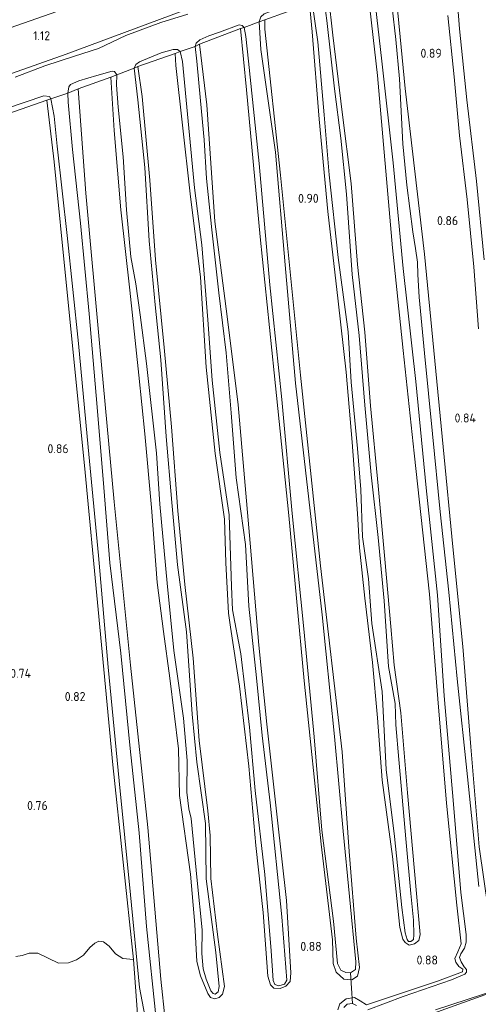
# Model space of a CAD drawing. Extents: x 126429 to 133038, y 413091 to 414846.
# Tile 280 of 304: x 132293 to 132385, y 413490 to 413687. Entities that reach past the tile are written whole.
import ezdxf
from ezdxf.enums import TextEntityAlignment as Align

# ---------------------------------------------------------------- set-up
doc = ezdxf.new("R2010")
doc.units = 0
for name, color, linetype, lineweight in [('B-ME-GR-GRAS-GV', 60, 'Continuous', 13), ('B-ME-GR-MOERAS-GV', 120, 'Continuous', 13), ('B-ME-GW-TALUD_TEEN-G', 90, 'Continuous', 18), ('B-ME-IE-TERREINAFSCHEIDING_KUNSTMATIG_HEKWERK-G', 20, 'IE-TERREINAFSCHEIDING-KUNSTMATIG', 18), ('B-ME-KW-KUNSTWERK_DUIKER-G', 170, 'Continuous', 18), ('B-ME-OG-HOOGTEPUNT-S', 7, 'Continuous', 25), ('B-ME-OG-WATER_SLOOT-G', 120, 'Continuous', 18), ('B-ME-OG-WATER_SLOOT-GV', 120, 'Continuous', 18)]:
    doc.layers.add(name, color=color, linetype=linetype, lineweight=lineweight)
doc.styles.add('NLCS-ISO-ANNOTATIVE-T18', font='NLCS-ISO.ttf', dxfattribs={"height": 1.8})
doc.linetypes.add('IE-TERREINAFSCHEIDING-KUNSTMATIG', pattern='A,4,[82,NLCS.SHX,S=0.75,R=90,X=0,Y=0],4,-2', length=10)

# ---------------------------------------------------------------- blocks, each defined once
blk = doc.blocks.new('SAL-HOOGTELABEL-SO')
at = {"color": 0, "linetype": 'ByBlock', "lineweight": -2, "style": 'NLCS-ISO-ANNOTATIVE-T18'}
blk.add_attdef('HOOGTE', text='', height=1.8, dxfattribs=at).set_placement((2.79, 0), align=Align.RIGHT)

msp = doc.modelspace()

# ---------------------------------------------------------------- linework, layer by layer
at = {"layer": 'B-ME-GR-GRAS-GV'}
for points in [[(132285.29, 413689.623, 2.162), (132310.804, 413699.502, 2.174), (132337.913, 413709.873, 2.113), (132355.609, 413716.606, 1.922), (132362.828, 413719.694, 1.943), (132369.964, 413721.682, 2.072), (132394.358, 413732.216, 2.231), (132419.466, 413743.588, 2.273), (132419.171, 413733.41, 1.164), (132401.742, 413726.449, 1.214), (132382.725, 413719.04, 1.3), (132358.182, 413709.838, 1.053), (132334.593, 413700.735, 1.095), (132308.426, 413691.075, 1.257), (132285.727, 413683.116, 1.249)], [(132385.872, 413638.61, 0.77), (132384.325, 413654.304, 0.77), (132382.41, 413670.552, 0.77), (132380.919, 413684.745, 0.846), (132379.787, 413699.352, 0.846)], [(132384.852, 413521.393, 0.761), (132383.22, 413541.382, 0.792), (132381.588, 413561.372, 0.823), (132379.619, 413581.325, 0.807), (132377.65, 413601.279, 0.79), (132373.923, 413639.74, 0.807), (132370.047, 413672.836, 0.803), (132367.839, 413696.243, 0.77)], [(132367.839, 413696.243, 0.77), (132370.047, 413672.836, 0.803), (132373.923, 413639.74, 0.807), (132377.65, 413601.279, 0.79), (132379.619, 413581.325, 0.807), (132381.588, 413561.372, 0.823), (132383.22, 413541.382, 0.792), (132384.852, 413521.393, 0.761)], [(132362.445, 413694.203, 0.766), (132364.574, 413675.412, 0.815), (132367.54, 413640.986, 0.827), (132369.708, 413620.495, 0.796), (132371.875, 413600.003, 0.765), (132374.931, 413571.85, 0.799), (132376.642, 413550.973, 0.813), (132378.353, 413530.095, 0.827), (132380.406, 413509.755, 0.819), (132381.275, 413502.026, 0.733), (132380.592, 413500.436, 0.758), (132380.04, 413499.104, 0.758), (132380.206, 413498.338, 0.733), (132380.803, 413497.494, 0.783), (132381.599, 413496.942, 0.858), (132381.547, 413496.456, 0.827), (132376.545, 413494.569, 0.911), (132362.315, 413489.815, 0.799), (132361.057, 413490.652, 0.657), (132359.965, 413491.288, 0.615), (132358.3, 413491.019, 0.587), (132357.039, 413490.055, 0.744), (132356.647, 413488.866, 0.824)], [(132356.647, 413488.866, 0.824), (132357.039, 413490.055, 0.744), (132358.3, 413491.019, 0.587), (132359.965, 413491.288, 0.615), (132361.057, 413490.652, 0.657), (132362.315, 413489.815, 0.799), (132376.545, 413494.569, 0.911), (132381.547, 413496.456, 0.827), (132381.599, 413496.942, 0.858), (132380.803, 413497.494, 0.783), (132380.206, 413498.338, 0.733), (132380.04, 413499.104, 0.758), (132380.592, 413500.436, 0.758), (132381.275, 413502.026, 0.733), (132380.406, 413509.755, 0.819), (132378.353, 413530.095, 0.827), (132376.642, 413550.973, 0.813), (132374.931, 413571.85, 0.799), (132371.875, 413600.003, 0.765), (132369.708, 413620.495, 0.796), (132367.54, 413640.986, 0.827), (132364.574, 413675.412, 0.815), (132362.445, 413694.203, 0.766)], [(132285.727, 413683.116, 1.249), (132308.426, 413691.075, 1.257)], [(132322.097, 413486.823, 0.961), (132321.244, 413494.987, 0.839), (132318.64, 413525.247, 0.782), (132315.173, 413557.662, 0.782), (132311.875, 413590.264, 0.799), (132309.058, 413621.229, 0.823), (132306.215, 413651.939, 0.835), (132304.715, 413672.753, 0.843), (132311.257, 413675.129, 0.827), (132311.926, 413664.472, 0.901), (132313.198, 413648.605, 0.938), (132315.007, 413632.537, 0.876), (132316.799, 413615.616, 0.851), (132318.041, 413603.897, 0.801), (132319.366, 413589.149, 0.813), (132320.527, 413574.153, 0.826), (132321.789, 413564.416, 0.888), (132323.024, 413555.088, 0.738), (132324.762, 413540.957, 0.801), (132324.963, 413531.624, 0.813), (132327.133, 413515.925, 0.851), (132328.047, 413505.909, 0.838), (132328.458, 413498.501, 0.813), (132329.161, 413495.651, 0.838), (132330.6, 413492.137, 0.838), (132331.14, 413491.294, 0.838), (132332.033, 413491.013, 0.863), (132332.916, 413491.291, 0.876), (132333.579, 413491.971, 0.851), (132333.93, 413493.489, 0.801), (132332.57, 413503.912, 0.863), (132331.214, 413515.098, 0.826), (132331.088, 413523.627, 0.851), (132330.601, 413528.579, 0.851), (132328.92, 413542.651, 0.863), (132327.709, 413559.06, 0.813), (132326.03, 413573.781, 0.913), (132324.659, 413588.508, 0.901), (132323.353, 413605.237, 0.901), (132321.904, 413621.138, 0.863), (132320.147, 413638.639, 0.888), (132319.017, 413654.522, 0.826), (132317.506, 413671.266, 0.876), (132316.654, 413677.227, 0.863), (132324.109, 413679.831, 0.865), (132324.24, 413677.415, 0.853), (132325.58, 413665.49, 0.865), (132327.063, 413651.775, 0.815), (132329.147, 413635.189, 0.815), (132330.312, 413617.153, 0.84), (132332.12, 413599.958, 0.828), (132333.981, 413586.815, 0.79), (132334.251, 413578.1, 0.803), (132334.742, 413568.026, 0.89), (132335.161, 413565.239, 0.853), (132336.983, 413553.485, 0.865), (132338.852, 413537.53, 0.815), (132340.233, 413521.653, 0.765), (132341.657, 413508.303, 0.828), (132342.649, 413495.566, 0.853), (132343.147, 413493.802, 0.815), (132343.85, 413493.149, 0.853), (132345.068, 413493.135, 0.903), (132346.228, 413493.6, 0.928), (132347.056, 413494.527, 0.915), (132347.206, 413496.231, 0.853), (132346.374, 413510.65, 0.765), (132344.463, 413527.29, 0.815), (132342.411, 413545.89, 0.828), (132340.834, 413561.646, 0.828), (132339.07, 413582.016, 0.79), (132336.664, 413609.629, 0.803), (132334.523, 413627.287, 0.79), (132332.047, 413646.248, 0.815), (132330.437, 413669.565, 0.79), (132328.992, 413681.664, 0.943), (132337.136, 413684.825, 0.892), (132338.375, 413672.535, 0.839), (132341.062, 413643.245, 0.827), (132343.892, 413616.065, 0.843), (132346.802, 413587.56, 0.823), (132349.889, 413554.566, 0.815), (132353.261, 413521.925, 0.684), (132355.535, 413502.85, 0.687), (132355.664, 413498.113, 0.717), (132356.298, 413496.379, 0.705), (132357.797, 413494.969, 0.743), (132359.415, 413494.846, 0.656), (132360.517, 413495.54, 0.655), (132360.916, 413497.277, 0.626), (132360.315, 413503.155, 0.658), (132358.883, 413520.433, 0.658), (132357.456, 413540.379, 0.74), (132353.147, 413577.543, 0.695), (132349.149, 413615.564, 0.787), (132347.167, 413635.549, 0.79), (132345.185, 413655.533, 0.794), (132342.014, 413684.704, 0.806), (132342.008, 413686.56, 0.831), (132350.946, 413689.759, 0.851), (132351.475, 413684.124, 0.964), (132352.869, 413666.733, 0.739), (132354.639, 413648.252, 0.801), (132356.706, 413630.392, 0.789), (132358.316, 413616.172, 0.801), (132359.454, 413602.236, 0.776), (132360.528, 413587.96, 0.826), (132360.918, 413581.132, 0.726), (132362.024, 413571.068, 0.801), (132363.549, 413558.216, 0.839), (132364.52, 413547.13, 0.901), (132365.508, 413534.7, 0.776), (132367.53, 413519.492, 0.739), (132368.981, 413505.311, 0.726), (132369.591, 413502.952, 0.714), (132370.089, 413502.259, 0.726), (132370.852, 413501.776, 0.726), (132371.94, 413502.037, 0.726), (132372.795, 413502.668, 0.726), (132373.084, 413503.903, 0.739), (132371.941, 413516.541, 0.814), (132370.521, 413532.202, 0.814), (132369.221, 413548.145, 0.826), (132367.91, 413557.691, 0.801), (132367.209, 413565.413, 0.826), (132366.026, 413578.849, 0.801), (132364.698, 413593.484, 0.826), (132363.16, 413609.455, 0.789), (132362.027, 413624.153, 0.814), (132360.539, 413637.699, 0.776), (132359.267, 413653.88, 0.776), (132357.463, 413668.092, 0.839), (132355.639, 413683.477, 0.901), (132354.761, 413691.245, 0.863)], [(132354.761, 413691.245, 0.863), (132355.639, 413683.477, 0.901), (132357.463, 413668.092, 0.839), (132359.267, 413653.88, 0.776), (132360.539, 413637.699, 0.776), (132362.027, 413624.153, 0.814), (132363.16, 413609.455, 0.789), (132364.698, 413593.484, 0.826), (132366.026, 413578.849, 0.801), (132367.209, 413565.413, 0.826), (132367.91, 413557.691, 0.801), (132369.221, 413548.145, 0.826), (132370.521, 413532.202, 0.814), (132371.941, 413516.541, 0.814), (132373.084, 413503.903, 0.739), (132372.795, 413502.668, 0.726), (132371.94, 413502.037, 0.726), (132370.852, 413501.776, 0.726), (132370.089, 413502.259, 0.726), (132369.591, 413502.952, 0.714), (132368.981, 413505.311, 0.726), (132367.53, 413519.492, 0.739), (132365.508, 413534.7, 0.776), (132364.52, 413547.13, 0.901), (132363.549, 413558.216, 0.839), (132362.024, 413571.068, 0.801), (132360.918, 413581.132, 0.726), (132360.528, 413587.96, 0.826), (132359.454, 413602.236, 0.776), (132358.316, 413616.172, 0.801), (132356.706, 413630.392, 0.789), (132354.639, 413648.252, 0.801), (132352.869, 413666.733, 0.739), (132351.475, 413684.124, 0.964), (132350.946, 413689.759, 0.851)], [(132351.506, 413689.942, 0.563), (132352.615, 413682.132, 0.563), (132353.887, 413667.555, 0.563), (132354.851, 413655.592, 0.563), (132356.674, 413639.08, 0.563), (132358.715, 413624.248, 0.563), (132359.309, 413614.194, 0.563), (132360.529, 413600.917, 0.563), (132361.233, 413592.773, 0.563), (132361.567, 413583.328, 0.563), (132362.776, 413574.89, 0.563), (132363.418, 413565.985, 0.563), (132365.497, 413552.438, 0.563), (132366.259, 413536.86, 0.563), (132367.978, 413523.48, 0.563), (132369.383, 413509.277, 0.563), (132370.072, 413504.196, 0.563), (132370.454, 413502.913, 0.563), (132370.741, 413502.485, 0.563), (132371.219, 413502.487, 0.563), (132371.718, 413502.92, 0.563), (132371.84, 413503.851, 0.563), (132371.776, 413506.721, 0.563), (132371.241, 413512.072, 0.563), (132370.308, 413522.247, 0.563), (132368.806, 413538.855, 0.563), (132368.224, 413545.732, 0.563), (132368.087, 413550.004, 0.563), (132366.753, 413557.398, 0.563), (132365.859, 413570.521, 0.563), (132364.672, 413583.194, 0.563), (132363.253, 413595.702, 0.563), (132362.023, 413609.594, 0.563), (132360.863, 413623.519, 0.563), (132359.493, 413635.684, 0.563), (132358.343, 413651.727, 0.563), (132357.227, 413662.942, 0.563), (132355.967, 413672.736, 0.563), (132354.414, 413686.419, 0.563), (132353.838, 413690.906, 0.563)], [(132363.903, 413691.734, 0.563), (132365.383, 413678.29, 0.563), (132367.698, 413657.972, 0.563), (132369.674, 413636.908, 0.563), (132372.189, 413614.349, 0.563), (132374.308, 413593.07, 0.563), (132376.53, 413571.671, 0.563), (132377.879, 413551.576, 0.563), (132379.774, 413529.921, 0.563), (132381.214, 413512.249, 0.563), (132382.254, 413503.882, 0.563), (132382.267, 413502.367, 0.563), (132381.922, 413501.134, 0.563), (132381.204, 413500.033, 0.563), (132380.948, 413499.265, 0.563), (132381.261, 413498.427, 0.563), (132381.866, 413497.446, 0.563), (132382.344, 413496.912, 0.563), (132382.332, 413496.343, 0.563), (132382.005, 413495.963, 0.563), (132379.375, 413494.858, 0.563), (132369.672, 413491.501, 0.563), (132362.591, 413488.851, 0.563)], [(132384.784, 413513.466, 0.563), (132382.54, 413535.373, 0.563), (132380.468, 413554.955, 0.563), (132378.777, 413572.264, 0.563), (132377.101, 413588.299, 0.563), (132375.574, 413603.861, 0.563), (132373.922, 413619.962, 0.563), (132372.906, 413631.189, 0.563), (132372.629, 413635.722, 0.563), (132372.563, 413638.139, 0.563), (132372.174, 413640.872, 0.563), (132371.622, 413644.214, 0.563), (132370.43, 413653.511, 0.563), (132369.642, 413661.798, 0.563), (132368.959, 413674.797, 0.563), (132368.236, 413682.601, 0.563), (132367.497, 413689.016, 0.563)], [(132325.635, 413688.342, 0.872), (132302.283, 413679.719, 0.884), (132280.381, 413671.964, 0.888)], [(132280.381, 413671.964, 0.888), (132302.283, 413679.719, 0.884), (132325.635, 413688.342, 0.872)], [(132326.613, 413687.693, 0.563), (132321.238, 413686.02, 0.563), (132314.204, 413683.392, 0.563), (132308.752, 413680.81, 0.563), (132303.984, 413679.283, 0.563), (132298.023, 413677.361, 0.563), (132292.135, 413675.107, 0.563)], [(132378.584, 413687.383, 0.821), (132379.9, 413675.157, 0.821), (132380.974, 413663.44, 0.795), (132382.462, 413650.636, 0.846), (132383.785, 413637.232, 0.795), (132384.748, 413624.872, 0.77)], [(132320.289, 413487.004, 0.563), (132318.37, 413505.514, 0.563), (132316.91, 413524.214, 0.563), (132315.065, 413541.023, 0.563), (132313.236, 413560.099, 0.563), (132311.056, 413578.113, 0.563), (132309.859, 413593.184, 0.563), (132308.502, 413609.22, 0.563), (132306.899, 413627.846, 0.563), (132305.147, 413645.947, 0.563), (132303.576, 413660.645, 0.563), (132302.701, 413670.118, 0.563), (132302.621, 413671.912, 0.563), (132304.715, 413672.753, 0.843), (132306.215, 413651.939, 0.835), (132309.058, 413621.229, 0.823), (132311.875, 413590.264, 0.799), (132315.173, 413557.662, 0.782), (132318.64, 413525.247, 0.782), (132321.244, 413494.987, 0.839), (132322.097, 413486.823, 0.961)], [(132316.743, 413485.248, 0.88), (132315.741, 413498.875, 0.769), (132311.66, 413537.795, 0.758), (132308.731, 413568.77, 0.742), (132305.97, 413597.57, 0.754), (132302.337, 413633.455, 0.742), (132299.929, 413658.213, 0.774), (132298.454, 413670.505, 0.811), (132299.256, 413670.781, 0.563), (132299.919, 413667.321, 0.563), (132300.479, 413661.302, 0.563), (132302.493, 413643.496, 0.563), (132304.748, 413621.932, 0.563), (132306.7, 413601.206, 0.563), (132308.798, 413579.594, 0.563), (132310.73, 413557.303, 0.563), (132312.913, 413534.561, 0.563), (132315.197, 413511.783, 0.563), (132316.944, 413493.324, 0.563), (132319.036, 413482.435, 0.563)], [(132292.256, 413499.466, 0.757), (132293.49, 413499.713, 0.794), (132294.935, 413500.172, 0.807), (132296.654, 413500.169, 0.844), (132300.744, 413498.193, 0.857), (132302.749, 413498.241, 0.744), (132304.344, 413498.856, 0.744), (132305.786, 413499.736, 0.794), (132307.06, 413501.269, 0.844), (132308.023, 413502.147, 0.819), (132308.817, 413502.552, 0.819), (132309.793, 413502.394, 0.807), (132310.925, 413501.551, 0.819), (132312.156, 413500.022, 0.757), (132313.639, 413499.091, 0.794), (132315.741, 413498.875, 0.769), (132316.743, 413485.248, 0.88)], [(132376.151, 413488.828, 0.563), (132388.82, 413492.998, 0.563), (132399.907, 413497.237, 0.563), (132410.415, 413501.51, 0.563), (132410.404, 413501.078, 0.79), (132399.001, 413496.479, 0.79), (132376.568, 413488.411, 0.823)], [(132376.568, 413488.411, 0.823), (132399.001, 413496.479, 0.79), (132410.404, 413501.078, 0.79), (132410.041, 413491.47, 1.334), (132398.702, 413487.327, 1.367)], [(132360.368, 413489.741, 0.563), (132359.544, 413490.112, 0.563), (132358.494, 413489.952, 0.563), (132357.808, 413489.317, 0.563)]]:
    msp.add_polyline3d(points, dxfattribs=at)
for points in [[(132342.008, 413686.56, 0.831), (132340.864, 413686.128, 0.563), (132341.226, 413687.143, 0.563), (132341.886, 413687.768, 0.563), (132344.567, 413688.766, 0.563), (132350.456, 413690.902, 0.563), (132351.048, 413690.902, 0.563), (132351.506, 413689.942, 0.563), (132350.946, 413689.759, 0.851)], [(132328.992, 413681.664, 0.943), (132328.062, 413681.253, 0.563), (132328.28, 413681.863, 0.563), (132329.01, 413682.555, 0.563), (132330.851, 413683.333, 0.563), (132332.989, 413684.096, 0.563), (132336.905, 413685.522, 0.563), (132337.495, 413685.408, 0.563), (132337.881, 413685.002, 0.563), (132337.136, 413684.825, 0.892)], [(132360.916, 413497.277, 0.626), (132360.517, 413495.54, 0.655), (132359.415, 413494.846, 0.656), (132357.797, 413494.969, 0.743), (132356.298, 413496.379, 0.705), (132355.664, 413498.113, 0.717), (132355.535, 413502.85, 0.687), (132353.261, 413521.925, 0.684), (132349.889, 413554.566, 0.815), (132346.802, 413587.56, 0.823), (132343.892, 413616.065, 0.843), (132341.062, 413643.245, 0.827), (132338.375, 413672.535, 0.839), (132337.136, 413684.825, 0.892), (132337.881, 413685.002, 0.563), (132338.203, 413683.248, 0.563), (132338.785, 413678.276, 0.563), (132340.86, 413657.864, 0.563), (132343.037, 413633.659, 0.563), (132345.435, 413610.698, 0.563), (132347.456, 413587.97, 0.563), (132349.828, 413564.945, 0.563), (132351.892, 413543.346, 0.563), (132353.442, 413524.732, 0.563), (132355.783, 413506.577, 0.563), (132356.571, 413498.127, 0.563), (132357.246, 413496.765, 0.563), (132358.242, 413496.313, 0.563), (132359.164, 413496.254, 0.563), (132360.134, 413496.921, 0.563), (132360.193, 413498.411, 0.563), (132357.675, 413524.494, 0.563), (132355.983, 413543.41, 0.563), (132354.189, 413560.475, 0.563), (132353.478, 413567.742, 0.563), (132350.807, 413590.802, 0.563), (132348.139, 413613.959, 0.563), (132346.083, 413637.642, 0.563), (132344.158, 413660.129, 0.563), (132341.251, 413680.631, 0.563), (132340.864, 413686.128, 0.563), (132342.008, 413686.56, 0.831), (132342.014, 413684.704, 0.806), (132345.185, 413655.533, 0.794), (132347.167, 413635.549, 0.79), (132349.149, 413615.564, 0.787), (132353.147, 413577.543, 0.695), (132357.456, 413540.379, 0.74), (132358.883, 413520.433, 0.658), (132360.315, 413503.155, 0.658)], [(132347.056, 413494.527, 0.915), (132346.228, 413493.6, 0.928), (132345.068, 413493.135, 0.903), (132343.85, 413493.149, 0.853), (132343.147, 413493.802, 0.815), (132342.649, 413495.566, 0.853), (132341.657, 413508.303, 0.828), (132340.233, 413521.653, 0.765), (132338.852, 413537.53, 0.815), (132336.983, 413553.485, 0.865), (132335.161, 413565.239, 0.853), (132334.742, 413568.026, 0.89), (132334.251, 413578.1, 0.803), (132333.981, 413586.815, 0.79), (132332.12, 413599.958, 0.828), (132330.312, 413617.153, 0.84), (132329.147, 413635.189, 0.815), (132327.063, 413651.775, 0.815), (132325.58, 413665.49, 0.865), (132324.24, 413677.415, 0.853), (132324.109, 413679.831, 0.865), (132325.114, 413680.223, 0.563), (132325.586, 413678.234, 0.563), (132327.93, 413653.013, 0.563), (132329.43, 413641.642, 0.563), (132330.658, 413626.622, 0.563), (132331.507, 413614.605, 0.563), (132333.02, 413600.114, 0.563), (132334.919, 413587.722, 0.563), (132335.389, 413573.413, 0.563), (132335.574, 413568.741, 0.563), (132337.219, 413559.917, 0.563), (132338.945, 413545.274, 0.563), (132340.065, 413532.625, 0.563), (132342.02, 413515.894, 0.563), (132343.312, 413500.622, 0.563), (132343.698, 413494.694, 0.563), (132344.045, 413493.901, 0.563), (132344.814, 413493.646, 0.563), (132345.925, 413493.975, 0.563), (132346.443, 413494.784, 0.563), (132345.425, 413507.397, 0.563), (132343.084, 413530.157, 0.563), (132341.505, 413543.658, 0.563), (132340.361, 413555.169, 0.563), (132338.855, 413569.466, 0.563), (132338.126, 413581.766, 0.563), (132336.28, 413595.056, 0.563), (132335.271, 413608.068, 0.563), (132334.296, 413620.054, 0.563), (132332.81, 413632.05, 0.563), (132331.415, 413644.626, 0.563), (132330.392, 413654.871, 0.563), (132329.885, 413662.6, 0.563), (132329.175, 413670.402, 0.563), (132328.397, 413678.286, 0.563), (132328.062, 413681.253, 0.563), (132328.992, 413681.664, 0.943), (132330.437, 413669.565, 0.79), (132332.047, 413646.248, 0.815), (132334.523, 413627.287, 0.79), (132336.664, 413609.629, 0.803), (132339.07, 413582.016, 0.79), (132340.834, 413561.646, 0.828), (132342.411, 413545.89, 0.828), (132344.463, 413527.29, 0.815), (132346.374, 413510.65, 0.765), (132347.206, 413496.231, 0.853)], [(132316.654, 413677.227, 0.863), (132315.883, 413676.904, 0.563), (132316.206, 413677.649, 0.563), (132316.946, 413678.168, 0.563), (132321.287, 413679.943, 0.563), (132323.703, 413680.608, 0.563), (132324.592, 413680.635, 0.563), (132325.114, 413680.223, 0.563), (132324.109, 413679.831, 0.865)], [(132333.93, 413493.489, 0.801), (132333.579, 413491.971, 0.851), (132332.916, 413491.291, 0.876), (132332.033, 413491.013, 0.863), (132331.14, 413491.294, 0.838), (132330.6, 413492.137, 0.838), (132329.161, 413495.651, 0.838), (132328.458, 413498.501, 0.813), (132328.047, 413505.909, 0.838), (132327.133, 413515.925, 0.851), (132324.963, 413531.624, 0.813), (132324.762, 413540.957, 0.801), (132323.024, 413555.088, 0.738), (132321.789, 413564.416, 0.888), (132320.527, 413574.153, 0.826), (132319.366, 413589.149, 0.813), (132318.041, 413603.897, 0.801), (132316.799, 413615.616, 0.851), (132315.007, 413632.537, 0.876), (132313.198, 413648.605, 0.938), (132311.926, 413664.472, 0.901), (132311.257, 413675.129, 0.827), (132312.462, 413675.565, 0.563), (132312.382, 413673.557, 0.563), (132312.731, 413669.076, 0.563), (132313.693, 413659.196, 0.563), (132314.388, 413648.574, 0.563), (132315.202, 413639.244, 0.563), (132316.237, 413633.848, 0.563), (132317.107, 413627.614, 0.563), (132318.38, 413617.91, 0.563), (132320.355, 413600.006, 0.563), (132321.027, 413589.848, 0.563), (132322.479, 413574.061, 0.563), (132323.832, 413560.621, 0.563), (132325.753, 413547.113, 0.563), (132326.481, 413538.658, 0.563), (132326.459, 413532.284, 0.563), (132326.821, 413528.963, 0.563), (132327.281, 413527.041, 0.563), (132328.497, 413514.662, 0.563), (132329.518, 413504.839, 0.563), (132329.428, 413500.093, 0.563), (132329.693, 413497.037, 0.563), (132330.263, 413494.941, 0.563), (132331.227, 413492.61, 0.563), (132331.683, 413492.122, 0.563), (132332.079, 413491.999, 0.563), (132332.703, 413492.407, 0.563), (132332.908, 413493.519, 0.563), (132332.21, 413500.285, 0.563), (132330.291, 413514.977, 0.563), (132330.185, 413526.022, 0.563), (132328.431, 413538.287, 0.563), (132327.523, 413547.865, 0.563), (132326.381, 413564.305, 0.563), (132324.572, 413577.698, 0.563), (132323.459, 413590.154, 0.563), (132322.272, 413603.362, 0.563), (132321.234, 413618.638, 0.563), (132320.114, 413629.625, 0.563), (132318.918, 413642.436, 0.563), (132318.034, 413657.083, 0.563), (132316.614, 413670.604, 0.563), (132315.883, 413676.904, 0.563), (132316.654, 413677.227, 0.863), (132317.506, 413671.266, 0.876), (132319.017, 413654.522, 0.826), (132320.147, 413638.639, 0.888), (132321.904, 413621.138, 0.863), (132323.353, 413605.237, 0.901), (132324.659, 413588.508, 0.901), (132326.03, 413573.781, 0.913), (132327.709, 413559.06, 0.813), (132328.92, 413542.651, 0.863), (132330.601, 413528.579, 0.851), (132331.088, 413523.627, 0.851), (132331.214, 413515.098, 0.826), (132332.57, 413503.912, 0.863)], [(132304.715, 413672.753, 0.843), (132302.621, 413671.912, 0.563), (132302.852, 413673.162, 0.563), (132303.179, 413673.659, 0.563), (132304.842, 413674.368, 0.563), (132308.406, 413675.447, 0.563), (132311.51, 413676.326, 0.563), (132311.998, 413676.247, 0.563), (132312.462, 413675.565, 0.563), (132311.257, 413675.129, 0.827)], [(132290.666, 413667.771, 0.855), (132288.668, 413667.115, 0.692), (132287.308, 413666.548, 0.819), (132277.502, 413663.109, 0.827), (132275.722, 413662.487, 0.667), (132274.398, 413661.981, 0.803), (132266.438, 413659.202, 0.88), (132264.721, 413658.654, 0.563), (132264.95, 413659.241, 0.563), (132265.876, 413659.961, 0.563), (132268.462, 413661.101, 0.563), (132272.417, 413662.383, 0.563), (132275.39, 413663.003, 0.563), (132277.735, 413664.057, 0.563), (132284.772, 413667.339, 0.563), (132286.156, 413667.746, 0.563), (132287.906, 413667.565, 0.563), (132288.641, 413667.916, 0.563), (132290.399, 413668.839, 0.563), (132297.833, 413671.399, 0.563), (132298.957, 413671.231, 0.563), (132299.256, 413670.781, 0.563), (132298.454, 413670.505, 0.811)]]:
    msp.add_polyline3d(points, close=True, dxfattribs=at)
at = {"layer": 'B-ME-GR-MOERAS-GV'}
for points in [[(132379.787, 413699.352, 0.846), (132380.919, 413684.745, 0.846), (132382.41, 413670.552, 0.77), (132384.325, 413654.304, 0.77), (132385.872, 413638.61, 0.77)], [(132384.748, 413624.872, 0.77), (132383.785, 413637.232, 0.795), (132382.462, 413650.636, 0.846), (132380.974, 413663.44, 0.795), (132379.9, 413675.157, 0.821), (132378.584, 413687.383, 0.821)], [(132290.666, 413667.771, 0.855), (132298.454, 413670.505, 0.811), (132299.929, 413658.213, 0.774), (132302.337, 413633.455, 0.742), (132305.97, 413597.57, 0.754), (132308.731, 413568.77, 0.742), (132311.66, 413537.795, 0.758), (132315.741, 413498.875, 0.769), (132313.639, 413499.091, 0.794), (132312.156, 413500.022, 0.757), (132310.925, 413501.551, 0.819), (132309.793, 413502.394, 0.807), (132308.817, 413502.552, 0.819), (132308.023, 413502.147, 0.819), (132307.06, 413501.269, 0.844), (132305.786, 413499.736, 0.794), (132304.344, 413498.856, 0.744), (132302.749, 413498.241, 0.744), (132300.744, 413498.193, 0.857), (132296.654, 413500.169, 0.844), (132294.935, 413500.172, 0.807), (132293.49, 413499.713, 0.794), (132292.256, 413499.466, 0.757)]]:
    msp.add_polyline3d(points, dxfattribs=at)
at = {"layer": 'B-ME-GW-TALUD_TEEN-G'}
msp.add_polyline3d([(132419.171, 413733.41, 1.164), (132401.742, 413726.449, 1.214), (132382.725, 413719.04, 1.3), (132358.182, 413709.838, 1.053), (132334.593, 413700.735, 1.095), (132308.426, 413691.075, 1.257), (132285.727, 413683.116, 1.249)], dxfattribs=at)
at = {"layer": 'B-ME-IE-TERREINAFSCHEIDING_KUNSTMATIG_HEKWERK-G'}
for points in [[(132342.008, 413686.56, 0.831), (132340.864, 413686.128, 0.563), (132337.881, 413685.002, 0.563), (132337.136, 413684.825, 0.892)], [(132328.992, 413681.664, 0.943), (132328.062, 413681.253, 0.563), (132325.114, 413680.223, 0.563), (132324.109, 413679.831, 0.865)], [(132316.654, 413677.227, 0.863), (132315.883, 413676.904, 0.563), (132312.462, 413675.565, 0.563), (132311.257, 413675.129, 0.827)], [(132304.715, 413672.753, 0.843), (132302.621, 413671.912, 0.563), (132299.256, 413670.781, 0.563), (132298.454, 413670.505, 0.811)]]:
    msp.add_polyline3d(points, dxfattribs=at)
at = {"layer": 'B-ME-KW-KUNSTWERK_DUIKER-G'}
msp.add_polyline3d([(132359.164, 413496.254, 0.563), (132359.544, 413490.112, 0.563)], dxfattribs=at)
at = {"layer": 'B-ME-OG-WATER_SLOOT-G'}
for points in [[(132367.839, 413696.243, 0.77), (132370.047, 413672.836, 0.803), (132373.923, 413639.74, 0.807), (132377.65, 413601.279, 0.79), (132379.619, 413581.325, 0.807), (132381.588, 413561.372, 0.823), (132383.22, 413541.382, 0.792), (132384.852, 413521.393, 0.761), (132386.671, 413508.939, 0.737), (132387.553, 413505.471, 0.799)], [(132381.275, 413502.026, 0.733), (132380.406, 413509.755, 0.819), (132378.353, 413530.095, 0.827), (132376.642, 413550.973, 0.813), (132374.931, 413571.85, 0.799), (132371.875, 413600.003, 0.765), (132369.708, 413620.495, 0.796), (132367.54, 413640.986, 0.827), (132364.574, 413675.412, 0.815), (132362.445, 413694.203, 0.766)], [(132350.946, 413689.759, 0.851), (132351.475, 413684.124, 0.964), (132352.869, 413666.733, 0.739), (132354.639, 413648.252, 0.801), (132356.706, 413630.392, 0.789), (132358.316, 413616.172, 0.801), (132359.454, 413602.236, 0.776), (132360.528, 413587.96, 0.826), (132360.918, 413581.132, 0.726), (132362.024, 413571.068, 0.801), (132363.549, 413558.216, 0.839), (132364.52, 413547.13, 0.901), (132365.508, 413534.7, 0.776), (132367.53, 413519.492, 0.739), (132368.981, 413505.311, 0.726), (132369.591, 413502.952, 0.714), (132370.089, 413502.259, 0.726), (132370.852, 413501.776, 0.726), (132371.94, 413502.037, 0.726), (132372.795, 413502.668, 0.726), (132373.084, 413503.903, 0.739), (132371.941, 413516.541, 0.814), (132370.521, 413532.202, 0.814), (132369.221, 413548.145, 0.826), (132367.91, 413557.691, 0.801), (132367.209, 413565.413, 0.826), (132366.026, 413578.849, 0.801), (132364.698, 413593.484, 0.826), (132363.16, 413609.455, 0.789), (132362.027, 413624.153, 0.814), (132360.539, 413637.699, 0.776), (132359.267, 413653.88, 0.776), (132357.463, 413668.092, 0.839), (132355.639, 413683.477, 0.901), (132354.761, 413691.245, 0.863)], [(132350.946, 413689.759, 0.851), (132342.008, 413686.56, 0.831)], [(132280.381, 413671.964, 0.888), (132302.283, 413679.719, 0.884), (132325.635, 413688.342, 0.872)], [(132342.008, 413686.56, 0.831), (132342.014, 413684.704, 0.806), (132345.185, 413655.533, 0.794), (132347.167, 413635.549, 0.79), (132349.149, 413615.564, 0.787), (132353.147, 413577.543, 0.695), (132357.456, 413540.379, 0.74), (132358.883, 413520.433, 0.658), (132360.315, 413503.155, 0.658), (132360.916, 413497.277, 0.626), (132360.517, 413495.54, 0.655), (132359.415, 413494.846, 0.656), (132357.797, 413494.969, 0.743), (132356.298, 413496.379, 0.705), (132355.664, 413498.113, 0.717), (132355.535, 413502.85, 0.687), (132353.261, 413521.925, 0.684), (132349.889, 413554.566, 0.815), (132346.802, 413587.56, 0.823), (132343.892, 413616.065, 0.843), (132341.062, 413643.245, 0.827), (132338.375, 413672.535, 0.839), (132337.136, 413684.825, 0.892)], [(132337.136, 413684.825, 0.892), (132328.992, 413681.664, 0.943)], [(132324.109, 413679.831, 0.865), (132324.24, 413677.415, 0.853), (132325.58, 413665.49, 0.865), (132327.063, 413651.775, 0.815), (132329.147, 413635.189, 0.815), (132330.312, 413617.153, 0.84), (132332.12, 413599.958, 0.828), (132333.981, 413586.815, 0.79), (132334.251, 413578.1, 0.803), (132334.742, 413568.026, 0.89), (132335.161, 413565.239, 0.853), (132336.983, 413553.485, 0.865), (132338.852, 413537.53, 0.815), (132340.233, 413521.653, 0.765), (132341.657, 413508.303, 0.828), (132342.649, 413495.566, 0.853), (132343.147, 413493.802, 0.815), (132343.85, 413493.149, 0.853), (132345.068, 413493.135, 0.903), (132346.228, 413493.6, 0.928), (132347.056, 413494.527, 0.915), (132347.206, 413496.231, 0.853), (132346.374, 413510.65, 0.765), (132344.463, 413527.29, 0.815), (132342.411, 413545.89, 0.828), (132340.834, 413561.646, 0.828), (132339.07, 413582.016, 0.79), (132336.664, 413609.629, 0.803), (132334.523, 413627.287, 0.79), (132332.047, 413646.248, 0.815), (132330.437, 413669.565, 0.79), (132328.992, 413681.664, 0.943)], [(132324.109, 413679.831, 0.865), (132316.654, 413677.227, 0.863)], [(132316.654, 413677.227, 0.863), (132317.506, 413671.266, 0.876), (132319.017, 413654.522, 0.826), (132320.147, 413638.639, 0.888), (132321.904, 413621.138, 0.863), (132323.353, 413605.237, 0.901), (132324.659, 413588.508, 0.901), (132326.03, 413573.781, 0.913), (132327.709, 413559.06, 0.813), (132328.92, 413542.651, 0.863), (132330.601, 413528.579, 0.851), (132331.088, 413523.627, 0.851), (132331.214, 413515.098, 0.826), (132332.57, 413503.912, 0.863), (132333.93, 413493.489, 0.801), (132333.579, 413491.971, 0.851), (132332.916, 413491.291, 0.876), (132332.033, 413491.013, 0.863), (132331.14, 413491.294, 0.838), (132330.6, 413492.137, 0.838), (132329.161, 413495.651, 0.838), (132328.458, 413498.501, 0.813), (132328.047, 413505.909, 0.838), (132327.133, 413515.925, 0.851), (132324.963, 413531.624, 0.813), (132324.762, 413540.957, 0.801), (132323.024, 413555.088, 0.738), (132321.789, 413564.416, 0.888), (132320.527, 413574.153, 0.826), (132319.366, 413589.149, 0.813), (132318.041, 413603.897, 0.801), (132316.799, 413615.616, 0.851), (132315.007, 413632.537, 0.876), (132313.198, 413648.605, 0.938), (132311.926, 413664.472, 0.901), (132311.257, 413675.129, 0.827)], [(132311.257, 413675.129, 0.827), (132304.715, 413672.753, 0.843)], [(132304.715, 413672.753, 0.843), (132306.215, 413651.939, 0.835), (132309.058, 413621.229, 0.823), (132311.875, 413590.264, 0.799), (132315.173, 413557.662, 0.782), (132318.64, 413525.247, 0.782), (132321.244, 413494.987, 0.839), (132322.097, 413486.823, 0.961), (132322.434, 413482.562, 1.026), (132322.315, 413481.465, 0.949), (132321.672, 413480.555, 0.884), (132320.613, 413479.949, 0.843), (132319.328, 413479.881, 0.876), (132318.343, 413480.503, 0.892), (132317.762, 413481.441, 0.924), (132316.743, 413485.248, 0.88), (132315.741, 413498.875, 0.769), (132311.66, 413537.795, 0.758), (132308.731, 413568.77, 0.742), (132305.97, 413597.57, 0.754), (132302.337, 413633.455, 0.742), (132299.929, 413658.213, 0.774), (132298.454, 413670.505, 0.811)], [(132298.454, 413670.505, 0.811), (132290.666, 413667.771, 0.855), (132288.668, 413667.115, 0.692), (132287.308, 413666.548, 0.819), (132277.502, 413663.109, 0.827), (132275.722, 413662.487, 0.667), (132274.398, 413661.981, 0.803), (132266.438, 413659.202, 0.88)], [(132381.275, 413502.026, 0.733), (132380.592, 413500.436, 0.758), (132380.04, 413499.104, 0.758), (132380.206, 413498.338, 0.733), (132380.803, 413497.494, 0.783), (132381.599, 413496.942, 0.858), (132381.547, 413496.456, 0.827), (132376.545, 413494.569, 0.911)], [(132243.611, 413448.296, 0.855), (132244.537, 413445.693, 0.883), (132244.98, 413444.774, 0.965), (132245.985, 413444.366, 0.969), (132247.777, 413444.273, 0.957), (132249.155, 413444.633, 0.941), (132260.641, 413448.648, 0.928), (132279.533, 413454.838, 0.932), (132298.419, 413460.967, 0.932), (132318.48, 413467.765, 0.977), (132337.255, 413474.401, 0.981), (132358.845, 413481.823, 0.835), (132376.568, 413488.411, 0.823), (132399.001, 413496.479, 0.79), (132410.404, 413501.078, 0.79)], [(132356.647, 413488.866, 0.824), (132357.039, 413490.055, 0.744), (132358.3, 413491.019, 0.587), (132359.965, 413491.288, 0.615), (132361.057, 413490.652, 0.657), (132362.315, 413489.815, 0.799), (132376.545, 413494.569, 0.911)]]:
    msp.add_polyline3d(points, dxfattribs=at)
at = {"layer": 'B-ME-OG-WATER_SLOOT-GV'}
for points in [[(132353.838, 413690.906, 0.563), (132354.414, 413686.419, 0.563), (132355.967, 413672.736, 0.563), (132357.227, 413662.942, 0.563), (132358.343, 413651.727, 0.563), (132359.493, 413635.684, 0.563), (132360.863, 413623.519, 0.563), (132362.023, 413609.594, 0.563), (132363.253, 413595.702, 0.563), (132364.672, 413583.194, 0.563), (132365.859, 413570.521, 0.563), (132366.753, 413557.398, 0.563), (132368.087, 413550.004, 0.563), (132368.224, 413545.732, 0.563), (132368.806, 413538.855, 0.563), (132370.308, 413522.247, 0.563), (132371.241, 413512.072, 0.563), (132371.776, 413506.721, 0.563), (132371.84, 413503.851, 0.563), (132371.718, 413502.92, 0.563), (132371.219, 413502.487, 0.563), (132370.741, 413502.485, 0.563), (132370.454, 413502.913, 0.563), (132370.072, 413504.196, 0.563), (132369.383, 413509.277, 0.563), (132367.978, 413523.48, 0.563), (132366.259, 413536.86, 0.563), (132365.497, 413552.438, 0.563), (132363.418, 413565.985, 0.563), (132362.776, 413574.89, 0.563), (132361.567, 413583.328, 0.563), (132361.233, 413592.773, 0.563), (132360.529, 413600.917, 0.563), (132359.309, 413614.194, 0.563), (132358.715, 413624.248, 0.563), (132356.674, 413639.08, 0.563), (132354.851, 413655.592, 0.563), (132353.887, 413667.555, 0.563), (132352.615, 413682.132, 0.563), (132351.506, 413689.942, 0.563)], [(132362.591, 413488.851, 0.563), (132369.672, 413491.501, 0.563), (132379.375, 413494.858, 0.563), (132382.005, 413495.963, 0.563), (132382.332, 413496.343, 0.563), (132382.344, 413496.912, 0.563), (132381.866, 413497.446, 0.563), (132381.261, 413498.427, 0.563), (132380.948, 413499.265, 0.563), (132381.204, 413500.033, 0.563), (132381.922, 413501.134, 0.563), (132382.267, 413502.367, 0.563), (132382.254, 413503.882, 0.563), (132381.214, 413512.249, 0.563), (132379.774, 413529.921, 0.563), (132377.879, 413551.576, 0.563), (132376.53, 413571.671, 0.563), (132374.308, 413593.07, 0.563), (132372.189, 413614.349, 0.563), (132369.674, 413636.908, 0.563), (132367.698, 413657.972, 0.563), (132365.383, 413678.29, 0.563), (132363.903, 413691.734, 0.563)], [(132367.497, 413689.016, 0.563), (132368.236, 413682.601, 0.563), (132368.959, 413674.797, 0.563), (132369.642, 413661.798, 0.563), (132370.43, 413653.511, 0.563), (132371.622, 413644.214, 0.563), (132372.174, 413640.872, 0.563), (132372.563, 413638.139, 0.563), (132372.629, 413635.722, 0.563), (132372.906, 413631.189, 0.563), (132373.922, 413619.962, 0.563), (132375.574, 413603.861, 0.563), (132377.101, 413588.299, 0.563), (132378.777, 413572.264, 0.563), (132380.468, 413554.955, 0.563), (132382.54, 413535.373, 0.563), (132384.784, 413513.466, 0.563)], [(132341.226, 413687.143, 0.563), (132340.864, 413686.128, 0.563), (132337.881, 413685.002, 0.563), (132337.495, 413685.408, 0.563), (132336.905, 413685.522, 0.563), (132332.989, 413684.096, 0.563), (132330.851, 413683.333, 0.563), (132329.01, 413682.555, 0.563), (132328.28, 413681.863, 0.563), (132328.062, 413681.253, 0.563), (132325.114, 413680.223, 0.563), (132324.592, 413680.635, 0.563), (132323.703, 413680.608, 0.563), (132321.287, 413679.943, 0.563), (132316.946, 413678.168, 0.563), (132316.206, 413677.649, 0.563), (132315.883, 413676.904, 0.563), (132312.462, 413675.565, 0.563), (132311.998, 413676.247, 0.563), (132311.51, 413676.326, 0.563), (132308.406, 413675.447, 0.563), (132304.842, 413674.368, 0.563), (132303.179, 413673.659, 0.563), (132302.852, 413673.162, 0.563), (132302.621, 413671.912, 0.563), (132299.256, 413670.781, 0.563), (132298.957, 413671.231, 0.563), (132297.833, 413671.399, 0.563), (132290.399, 413668.839, 0.563)], [(132292.135, 413675.107, 0.563), (132298.023, 413677.361, 0.563), (132303.984, 413679.283, 0.563), (132308.752, 413680.81, 0.563), (132314.204, 413683.392, 0.563), (132321.238, 413686.02, 0.563), (132326.613, 413687.693, 0.563)], [(132319.036, 413482.435, 0.563), (132316.944, 413493.324, 0.563), (132315.197, 413511.783, 0.563), (132312.913, 413534.561, 0.563), (132310.73, 413557.303, 0.563), (132308.798, 413579.594, 0.563), (132306.7, 413601.206, 0.563), (132304.748, 413621.932, 0.563), (132302.493, 413643.496, 0.563), (132300.479, 413661.302, 0.563), (132299.919, 413667.321, 0.563), (132299.256, 413670.781, 0.563), (132302.621, 413671.912, 0.563), (132302.701, 413670.118, 0.563), (132303.576, 413660.645, 0.563), (132305.147, 413645.947, 0.563), (132306.899, 413627.846, 0.563), (132308.502, 413609.22, 0.563), (132309.859, 413593.184, 0.563), (132311.056, 413578.113, 0.563), (132313.236, 413560.099, 0.563), (132315.065, 413541.023, 0.563), (132316.91, 413524.214, 0.563), (132318.37, 413505.514, 0.563), (132320.289, 413487.004, 0.563)], [(132388.82, 413492.998, 0.563), (132376.151, 413488.828, 0.563)], [(132357.808, 413489.317, 0.563), (132358.494, 413489.952, 0.563), (132359.544, 413490.112, 0.563), (132360.368, 413489.741, 0.563)]]:
    msp.add_polyline3d(points, dxfattribs=at)
for points in [[(132360.134, 413496.921, 0.563), (132359.164, 413496.254, 0.563), (132358.242, 413496.313, 0.563), (132357.246, 413496.765, 0.563), (132356.571, 413498.127, 0.563), (132355.783, 413506.577, 0.563), (132353.442, 413524.732, 0.563), (132351.892, 413543.346, 0.563), (132349.828, 413564.945, 0.563), (132347.456, 413587.97, 0.563), (132345.435, 413610.698, 0.563), (132343.037, 413633.659, 0.563), (132340.86, 413657.864, 0.563), (132338.785, 413678.276, 0.563), (132338.203, 413683.248, 0.563), (132337.881, 413685.002, 0.563), (132340.864, 413686.128, 0.563), (132341.251, 413680.631, 0.563), (132344.158, 413660.129, 0.563), (132346.083, 413637.642, 0.563), (132348.139, 413613.959, 0.563), (132350.807, 413590.802, 0.563), (132353.478, 413567.742, 0.563), (132354.189, 413560.475, 0.563), (132355.983, 413543.41, 0.563), (132357.675, 413524.494, 0.563), (132360.193, 413498.411, 0.563)], [(132345.925, 413493.975, 0.563), (132344.814, 413493.646, 0.563), (132344.045, 413493.901, 0.563), (132343.698, 413494.694, 0.563), (132343.312, 413500.622, 0.563), (132342.02, 413515.894, 0.563), (132340.065, 413532.625, 0.563), (132338.945, 413545.274, 0.563), (132337.219, 413559.917, 0.563), (132335.574, 413568.741, 0.563), (132335.389, 413573.413, 0.563), (132334.919, 413587.722, 0.563), (132333.02, 413600.114, 0.563), (132331.507, 413614.605, 0.563), (132330.658, 413626.622, 0.563), (132329.43, 413641.642, 0.563), (132327.93, 413653.013, 0.563), (132325.586, 413678.234, 0.563), (132325.114, 413680.223, 0.563), (132328.062, 413681.253, 0.563), (132328.397, 413678.286, 0.563), (132329.175, 413670.402, 0.563), (132329.885, 413662.6, 0.563), (132330.392, 413654.871, 0.563), (132331.415, 413644.626, 0.563), (132332.81, 413632.05, 0.563), (132334.296, 413620.054, 0.563), (132335.271, 413608.068, 0.563), (132336.28, 413595.056, 0.563), (132338.126, 413581.766, 0.563), (132338.855, 413569.466, 0.563), (132340.361, 413555.169, 0.563), (132341.505, 413543.658, 0.563), (132343.084, 413530.157, 0.563), (132345.425, 413507.397, 0.563), (132346.443, 413494.784, 0.563)], [(132332.703, 413492.407, 0.563), (132332.079, 413491.999, 0.563), (132331.683, 413492.122, 0.563), (132331.227, 413492.61, 0.563), (132330.263, 413494.941, 0.563), (132329.693, 413497.037, 0.563), (132329.428, 413500.093, 0.563), (132329.518, 413504.839, 0.563), (132328.497, 413514.662, 0.563), (132327.281, 413527.041, 0.563), (132326.821, 413528.963, 0.563), (132326.459, 413532.284, 0.563), (132326.481, 413538.658, 0.563), (132325.753, 413547.113, 0.563), (132323.832, 413560.621, 0.563), (132322.479, 413574.061, 0.563), (132321.027, 413589.848, 0.563), (132320.355, 413600.006, 0.563), (132318.38, 413617.91, 0.563), (132317.107, 413627.614, 0.563), (132316.237, 413633.848, 0.563), (132315.202, 413639.244, 0.563), (132314.388, 413648.574, 0.563), (132313.693, 413659.196, 0.563), (132312.731, 413669.076, 0.563), (132312.382, 413673.557, 0.563), (132312.462, 413675.565, 0.563), (132315.883, 413676.904, 0.563), (132316.614, 413670.604, 0.563), (132318.034, 413657.083, 0.563), (132318.918, 413642.436, 0.563), (132320.114, 413629.625, 0.563), (132321.234, 413618.638, 0.563), (132322.272, 413603.362, 0.563), (132323.459, 413590.154, 0.563), (132324.572, 413577.698, 0.563), (132326.381, 413564.305, 0.563), (132327.523, 413547.865, 0.563), (132328.431, 413538.287, 0.563), (132330.185, 413526.022, 0.563), (132330.291, 413514.977, 0.563), (132332.21, 413500.285, 0.563), (132332.908, 413493.519, 0.563)]]:
    msp.add_polyline3d(points, close=True, dxfattribs=at)

# ---------------------------------------------------------------- block references
at = {"layer": 'B-ME-OG-HOOGTEPUNT-S'}
for p, values in [((132296.304, 413682.476, 1.117), {'HOOGTE': '1.12'}), ((132374.596, 413678.971, 0.892), {'HOOGTE': '0.89'}), ((132349.999, 413650.003, 0.904), {'HOOGTE': '0.90'}), ((132377.882, 413645.548, 0.855), {'HOOGTE': '0.86'}), ((132381.433, 413606.134, 0.842), {'HOOGTE': '0.84'}), ((132299.999, 413600.005, 0.863), {'HOOGTE': '0.86'}), ((132292.488, 413555.141, 0.738), {'HOOGTE': '0.74'}), ((132303.379, 413550.513, 0.823), {'HOOGTE': '0.82'}), ((132295.827, 413528.752, 0.764), {'HOOGTE': '0.76'}), ((132350.601, 413500.617, 0.876), {'HOOGTE': '0.88'}), ((132373.843, 413497.89, 0.875), {'HOOGTE': '0.88'})]:
    msp.add_blockref('SAL-HOOGTELABEL-SO', p, dxfattribs=at).add_auto_attribs(values)

doc.saveas('drawing.dxf')
